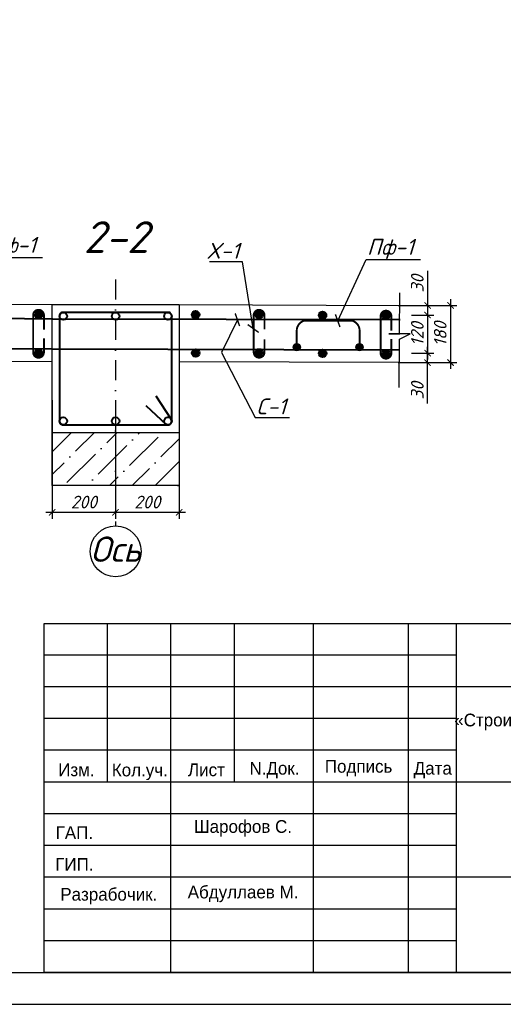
# Model space of a CAD drawing. Header units: millimetres. Extents: x -33345 to 4712671, y -3392 to 121473.
# Tile 655 of 656: x 3389487 to 3397110, y 44501 to 60009. Entities that reach past the tile are written whole.
import ezdxf
from ezdxf import colors
from ezdxf.entities.mleader import LeaderData, LeaderLine
from ezdxf.math import Vec2, Vec3

# ---------------------------------------------------------------- set-up
doc = ezdxf.new("R2010")
doc.units = ezdxf.units.MM
doc.linetypes.add('DASHDOT', pattern=[25.4, 12.7, -6.35, 0, -6.35])
for name, color, linetype, lineweight in [('.', 7, 'Continuous', 15), ('0.25', 7, 'Continuous', 25), ('Текст', 7, 'Continuous', 20)]:
    doc.layers.add(name, color=color, linetype=linetype, lineweight=lineweight)
doc.styles.add('_text', font='isocpeui.ttf')
doc.styles.add('X-U-RW-01$0$StyleROMANS', font='GOTHIC.TTF')
doc.styles.add('Констр', font='isocpeui.ttf')
doc.styles.add('Тохир', font='isocpeui.ttf', dxfattribs={"oblique": 2, "height": 250})
doc.dimstyles.new('20', dxfattribs={"dimscale": 100, "dimtxt": 2, "dimasz": 1, "dimexe": 1, "dimexo": 1.5, "dimtad": 1, "dimdec": 0, "dimlfac": 0.2, "dimrnd": 5, "dimdsep": 46, "dimtxsty": 'Констр', "dimblk": 'ARCHTICK', "dimcen": 2.5, "dimdle": 1, "dimadec": 0, "dimazin": 0, "dimtfac": 1, "dimtdec": 0, "dimtmove": 2, "dimatfit": 3, "dimldrblk": 'OBLIQUE', "dimfxl": 1.25, "dimtolj": 1, "dimtzin": 0, "dimarcsym": 0})

# ---------------------------------------------------------------- blocks, each defined once
blk = doc.blocks.new('*U282')
at = {"layer": '0.25', "color": 5, "linetype": 'Continuous', "lineweight": 25, "ltscale": 100}
blk.add_lwpolyline([(-72619, 0), (0, 0), (0, 42000), (-72619, 42000), (-72619, 0)], dxfattribs=at)
at = {"layer": '0.25', "color": 7, "linetype": 'Continuous', "lineweight": 30, "ltscale": 100}
blk.add_lwpolyline([(-70619, 500), (-500, 500), (-500, 41500), (-70619, 41500), (-70619, 500)], dxfattribs=at)
blk = doc.blocks.new('medgor')
at = {"ltscale": 25}
for p, q in [((-44011134, 22929075), (-44011134, 22934575)), ((-44010134, 22932075), (-44010134, 22934575)), ((-44009134, 22929075), (-44009134, 22934575)), ((-44008134, 22932075), (-44008134, 22934575)), ((-44006889, 22929075), (-44006889, 22934575)), ((-44005389, 22929075), (-44005389, 22934575)), ((-44004634, 22929075), (-44004634, 22934575)), ((-44004634, 22934075), (-44011134, 22934075)), ((-43992634, 22933575), (-44011134, 22933575)), ((-44004634, 22933075), (-44011134, 22933075)), ((-44004634, 22932575), (-44011134, 22932575)), ((-43992634, 22932075), (-44011134, 22932075)), ((-44004634, 22931575), (-44011134, 22931575)), ((-44004634, 22931075), (-44011134, 22931075)), ((-43992634, 22930575), (-44011134, 22930575)), ((-44004634, 22930075), (-44011134, 22930075)), ((-44004634, 22929575), (-44011134, 22929575))]:
    blk.add_line(p, q, dxfattribs=at)
blk.add_lwpolyline([(-44011134, 22934575), (-43992634, 22934575), (-43992634, 22929075), (-44011134, 22929075)], close=True, dxfattribs=at)
at = {"layer": 'Текст', "char_height": 200, "attachment_point": 8, "style": 'X-U-RW-01$0$StyleROMANS'}
for s, insert, width in [('\\pxqc;«Строительство 5-этажного административного здания Управления Департамента по борьбе с экономическими преступлениями города Ташкента»', (-43998711, 22932559), 11910.39), ('Изм.', (-44010625, 22932165), 748.42), ('Лист', (-44008575, 22932165), 748.42), ('Подпись', (-44006177, 22932165), 748.42), ('Кол.уч.', (-44009625, 22932105), 748.42), ('N.Док.', (-44007503, 22932135), 748.42), ('Дата', (-44005008, 22932135), 748.42), ('Шарофов С.', (-44007998, 22931215), 2029.72), ('ГАП.', (-44010657, 22931178), 748.42), ('ГИП.', (-44010657, 22930678), 748.42), ('Разрабочик.', (-44010114, 22930147), 748.42), ('Абдуллаев М.', (-44007998, 22930183), 2180.46)]:
    blk.add_mtext(s, dxfattribs=dict(at, insert=insert, width=width))
blk = doc.blocks.new('_ArchTick')
at = {"color": 0, "linetype": 'ByBlock', "const_width": 0.15}
blk.add_lwpolyline([(-0.5, -0.5), (0.5, 0.5)], dxfattribs=at)
blk = doc.blocks.new('*D335')
at = {"color": 0, "lineweight": -2, "ltscale": 100, "transparency": 16777216}
for p, q in [((-43331233, 22897637), (-43331233, 22895769)), ((-43330233, 22897637), (-43330233, 22895769)), ((-43330133, 22895869), (-43331333, 22895869))]:
    blk.add_line(p, q, dxfattribs=at)
at = {"layer": 'Defpoints', "color": 0, "ltscale": 100, "transparency": 16777216}
for p in [(-43331233, 22897787), (-43330233, 22897787), (-43331233, 22895869)]:
    blk.add_point(p, dxfattribs=at)
at = {"color": 0, "lineweight": -2, "ltscale": 100, "transparency": 16777216, "xscale": 100, "yscale": 100, "zscale": 100, "rotation": 180}
blk.add_blockref('_ArchTick', (-43331233, 22895869), dxfattribs=at)
at = {"color": 0, "lineweight": -2, "ltscale": 100, "transparency": 16777216, "xscale": 100, "yscale": 100, "zscale": 100}
blk.add_blockref('_ArchTick', (-43330233, 22895869), dxfattribs=at)
at = {"color": 0, "ltscale": 100, "transparency": 16777216, "insert": (-43330733, 22896031), "char_height": 200, "attachment_point": 5, "style": 'Констр'}
blk.add_mtext('\\A1;200', dxfattribs=at)
blk = doc.blocks.new('_Oblique')
at = {"color": 0, "linetype": 'ByBlock', "lineweight": -2}
blk.add_line((-0.5, -0.5), (0.5, 0.5), dxfattribs=at)
blk = doc.blocks.new('*D336')
at = {"color": 0, "lineweight": -2, "ltscale": 100, "transparency": 16777216}
for p, q in [((-43332233, 22897637), (-43332233, 22895769)), ((-43331233, 22897637), (-43331233, 22895769)), ((-43331133, 22895869), (-43332333, 22895869))]:
    blk.add_line(p, q, dxfattribs=at)
at = {"layer": 'Defpoints', "color": 0, "ltscale": 100, "transparency": 16777216}
for p in [(-43332233, 22897787), (-43331233, 22897787), (-43332233, 22895869)]:
    blk.add_point(p, dxfattribs=at)
at = {"color": 0, "lineweight": -2, "ltscale": 100, "transparency": 16777216, "xscale": 100, "yscale": 100, "zscale": 100, "rotation": 180}
blk.add_blockref('_ArchTick', (-43332233, 22895869), dxfattribs=at)
at = {"color": 0, "lineweight": -2, "ltscale": 100, "transparency": 16777216, "xscale": 100, "yscale": 100, "zscale": 100}
blk.add_blockref('_ArchTick', (-43331233, 22895869), dxfattribs=at)
at = {"color": 0, "ltscale": 100, "transparency": 16777216, "insert": (-43331733, 22896031), "char_height": 200, "attachment_point": 5, "style": 'Констр'}
blk.add_mtext('\\A1;200', dxfattribs=at)
blk = doc.blocks.new('*D666')
at = {"color": 0, "lineweight": -2, "ltscale": 100, "transparency": 16777216}
for p, q in [((-43326782, 22899128), (-43325854, 22899128)), ((-43325954, 22899228), (-43325954, 22898128)), ((-43326780, 22898228), (-43325854, 22898228))]:
    blk.add_line(p, q, dxfattribs=at)
at = {"layer": 'Defpoints', "color": 0, "lineweight": 0, "ltscale": 100, "transparency": 16777216}
for p in [(-43326932, 22899128), (-43326930, 22898228), (-43325954, 22898228)]:
    blk.add_point(p, dxfattribs=at)
at = {"color": 0, "lineweight": -2, "ltscale": 100, "transparency": 16777216, "xscale": 100, "yscale": 100, "zscale": 100}
for p, rotation in [((-43325954, 22899128), 90), ((-43325954, 22898228), 270)]:
    blk.add_blockref('_ArchTick', p, dxfattribs=dict(at, rotation=rotation))
at = {"color": 0, "ltscale": 100, "transparency": 16777216, "insert": (-43326117, 22898678), "char_height": 200, "attachment_point": 5, "rotation": 90, "style": 'Констр'}
blk.add_mtext('\\A1;180', dxfattribs=at)
blk = doc.blocks.new('*D338')
at = {"color": 0, "lineweight": -2, "ltscale": 200, "transparency": 16777216}
for p, q in [((-43326316, 22899674), (-43326316, 22899127)), ((-43326418, 22899127), (-43326216, 22899127)), ((-43326316, 22899227), (-43326316, 22898877)), ((-43326568, 22898977), (-43326216, 22898977))]:
    blk.add_line(p, q, dxfattribs=at)
at = {"layer": 'Defpoints', "color": 0, "ltscale": 200, "transparency": 16777216}
for p in [(-43326568, 22899127), (-43326718, 22898977), (-43326316, 22898977)]:
    blk.add_point(p, dxfattribs=at)
at = {"color": 0, "lineweight": -2, "ltscale": 200, "transparency": 16777216, "xscale": 100, "yscale": 100, "zscale": 100}
for p, rotation in [((-43326316, 22899127), 90), ((-43326316, 22898977), 270)]:
    blk.add_blockref('_ArchTick', p, dxfattribs=dict(at, rotation=rotation))
at = {"color": 0, "ltscale": 200, "transparency": 16777216, "insert": (-43326478, 22899471), "char_height": 200, "attachment_point": 5, "rotation": 90, "style": 'Констр'}
blk.add_mtext('\\A1;30', dxfattribs=at)
blk = doc.blocks.new('*D667')
at = {"color": 0, "lineweight": -2, "ltscale": 200, "transparency": 16777216}
for p, q in [((-43326568, 22898977), (-43326216, 22898977)), ((-43326316, 22899077), (-43326316, 22898277)), ((-43326568, 22898377), (-43326216, 22898377))]:
    blk.add_line(p, q, dxfattribs=at)
at = {"layer": 'Defpoints', "color": 0, "lineweight": 0, "ltscale": 200, "transparency": 16777216}
for p in [(-43326718, 22898977), (-43326718, 22898377), (-43326316, 22898377)]:
    blk.add_point(p, dxfattribs=at)
at = {"color": 0, "lineweight": -2, "ltscale": 200, "transparency": 16777216, "xscale": 100, "yscale": 100, "zscale": 100}
for p, rotation in [((-43326316, 22898977), 90), ((-43326316, 22898377), 270)]:
    blk.add_blockref('_ArchTick', p, dxfattribs=dict(at, rotation=rotation))
at = {"color": 0, "ltscale": 200, "transparency": 16777216, "insert": (-43326478, 22898677), "char_height": 200, "attachment_point": 5, "rotation": 90, "style": 'Констр'}
blk.add_mtext('\\A1;120', dxfattribs=at)
blk = doc.blocks.new('*D668')
at = {"color": 0, "lineweight": -2, "ltscale": 200, "transparency": 16777216}
for p, q in [((-43326316, 22898127), (-43326316, 22898477)), ((-43326568, 22898377), (-43326216, 22898377)), ((-43326418, 22898227), (-43326216, 22898227)), ((-43326316, 22897581), (-43326316, 22898227))]:
    blk.add_line(p, q, dxfattribs=at)
at = {"layer": 'Defpoints', "color": 0, "lineweight": 0, "ltscale": 200, "transparency": 16777216}
for p in [(-43326718, 22898377), (-43326316, 22898377), (-43326568, 22898227)]:
    blk.add_point(p, dxfattribs=at)
at = {"color": 0, "lineweight": -2, "ltscale": 200, "transparency": 16777216, "xscale": 100, "yscale": 100, "zscale": 100}
for p, rotation in [((-43326316, 22898377), 90), ((-43326316, 22898227), 270)]:
    blk.add_blockref('_ArchTick', p, dxfattribs=dict(at, rotation=rotation))
at = {"color": 0, "ltscale": 200, "transparency": 16777216, "insert": (-43326478, 22897784), "char_height": 200, "attachment_point": 5, "rotation": 90, "style": 'Констр'}
blk.add_mtext('\\A1;30', dxfattribs=at)
blk = doc.blocks.new('qersas')
at = {"layer": '.'}
h = blk.add_hatch(color=256, dxfattribs=at)
h.dxf.hatch_style = 1
h.paths.add_polyline_path([(-43328436, 22898471.5, 1), (-43328320, 22898471.5, 1)])
h = blk.add_hatch(color=256, dxfattribs=at)
h.dxf.hatch_style = 1
h.paths.add_polyline_path([(-43327446.5, 22898471.5, 1), (-43327330.5, 22898471.5, 1)])
at = {"lineweight": 40, "true_color": 0x93278f}
h = blk.add_hatch(color=217, dxfattribs=at)
h.dxf.hatch_style = 1
edge = h.paths.add_edge_path()
edge.add_arc((-43332448.1, 22898979.2), 60, 0, 360)
h = blk.add_hatch(color=217, dxfattribs=at)
h.dxf.hatch_style = 1
edge = h.paths.add_edge_path()
edge.add_arc((-43329972.2, 22898980.2), 60, 0, 360)
h = blk.add_hatch(color=217, dxfattribs=at)
h.dxf.hatch_style = 1
edge = h.paths.add_edge_path()
edge.add_arc((-43328972.2, 22898981.3), 60, 0, 360)
h = blk.add_hatch(color=217, dxfattribs=at)
h.dxf.hatch_style = 1
edge = h.paths.add_edge_path()
edge.add_arc((-43327972.2, 22898973.2), 60, 0, 360)
h = blk.add_hatch(color=217, dxfattribs=at)
h.dxf.hatch_style = 1
edge = h.paths.add_edge_path()
edge.add_arc((-43326972.3, 22898965), 60, 0, 360)
h = blk.add_hatch(color=217, dxfattribs=at)
h.dxf.hatch_style = 1
edge = h.paths.add_edge_path()
edge.add_arc((-43332447.6, 22898379.1), 60, 0, 360)
h = blk.add_hatch(color=217, dxfattribs=at)
h.dxf.hatch_style = 1
edge = h.paths.add_edge_path()
edge.add_arc((-43329970.3, 22898378.9), 60, 0, 360)
h = blk.add_hatch(color=217, dxfattribs=at)
h.dxf.hatch_style = 1
edge = h.paths.add_edge_path()
edge.add_arc((-43328971.3, 22898381.3), 60, 0, 360)
h = blk.add_hatch(color=217, dxfattribs=at)
h.dxf.hatch_style = 1
edge = h.paths.add_edge_path()
edge.add_arc((-43327971.4, 22898373.1), 60, 0, 360)
h = blk.add_hatch(color=217, dxfattribs=at)
h.dxf.hatch_style = 1
edge = h.paths.add_edge_path()
edge.add_arc((-43326971.8, 22898365), 60, 0, 360)
at = {"ltscale": 100}
h = blk.add_hatch(dxfattribs=at)
h.set_pattern_fill('ANSI36', color=256, scale=80, style=0)
h.set_pattern_definition([(45, (-43946000.44, 22793016.6), (134.70384, 493.91409), [635, -127, 0, -127])])
h.paths.add_polyline_path([(-43332232.7, 22897123), (-43330232.7, 22897123), (-43330232.7, 22896289.7), (-43332232.7, 22896289.7)])
at = {"color": 1, "linetype": 'DASHDOT', "ltscale": 25}
blk.add_line((-43331232.7, 22899536.6), (-43331232.7, 22895654), dxfattribs=at)
at = {"color": 217, "lineweight": 40, "true_color": 0x93278f}
for p, q in [((-43335709.1, 22898945.3), (-43332224.4, 22898918.3)), ((-43332232.9, 22898918.4), (-43326748.6, 22898904.2)), ((-43335710.8, 22898467.9), (-43332232.7, 22898442.1)), ((-43332232.9, 22898442.1), (-43326756.9, 22898428))]:
    blk.add_line(p, q, dxfattribs=at)
for points in [[(-43326763.5, 22897833.2), (-43326760.1, 22898598.9), (-43326593.3, 22898678.7), (-43326926.1, 22898681.4), (-43326759.2, 22898673.6), (-43326755.9, 22899327.8)], [(-43335708.5, 22899155.6), (-43332232.7, 22899141.5)], [(-43335708.5, 22899155.6), (-43332232.7, 22899141.5)], [(-43330232.7, 22899141.5), (-43326756.9, 22899127.4)], [(-43330232.7, 22899141.5), (-43326756.9, 22899127.4)], [(-43332236, 22898241.5), (-43335711.8, 22898255.7)], [(-43326760.2, 22898227.4), (-43330236, 22898241.5)]]:
    blk.add_lwpolyline(points)
at = {"ltscale": 100}
blk.add_lwpolyline([(-43330232.7, 22896289.7), (-43332232.7, 22896289.7), (-43332232.7, 22899141.5), (-43330232.7, 22899141.5)], close=True, dxfattribs=at)
blk.add_lwpolyline([(-43332232.7, 22899141.5), (-43330232.7, 22899141.5), (-43330232.7, 22897123), (-43332232.7, 22897123)], close=True)
at = {"color": 32, "lineweight": 30, "true_color": 0xcd6928, "const_width": 30}
for points in [[(-43332362.8, 22898611.7), (-43332362.6, 22898389.3, -0.4142136), (-43332447.6, 22898304.3, -0.4142136), (-43332532.6, 22898389.3), (-43332532.8, 22898974.2, -1), (-43332362.8, 22898974.2, 0), (-43332362.8, 22898744.6, -4563395051.1547174)], [(-43328886.3, 22898595.4), (-43328886.3, 22898390.1, -0.4142136), (-43328971.3, 22898305.1, -0.4142136), (-43329056.3, 22898390.1), (-43329057, 22898973.7, -1), (-43328887, 22898973.7, 0), (-43328887, 22898749, -4563395051.1547174)], [(-43326887, 22898597.6), (-43326886.8, 22898375.2, -0.4142136), (-43326971.8, 22898290.2, -0.4142136), (-43327056.8, 22898375.2), (-43327057, 22898960, -1), (-43326887, 22898960, 0), (-43326887, 22898730.5, -4563395051.1547174)]]:
    blk.add_lwpolyline(points, format="xyb", dxfattribs=at)
at = {"lineweight": 40}
blk.add_lwpolyline([(-43330347.8, 22897305.5), (-43330347.8, 22898959, 0.4142136), (-43330407.8, 22899019), (-43332057.5, 22899019, 0.4142136), (-43332117.5, 22898959), (-43332117.5, 22897305.5, 0.4142136), (-43332057.5, 22897245.5), (-43330407.8, 22897245.5, 0.5737524), (-43330355.6, 22897334.9), (-43330595.9, 22897699.7)], format="xyb", dxfattribs=at)
at = {"const_width": 30}
blk.add_lwpolyline([(-43328378, 22898529.5), (-43328378, 22898731.4, -0.3368073), (-43328259.2, 22898887.9), (-43328031.9, 22898887.7), (-43327506.5, 22898887.9, -0.3368073), (-43327387.6, 22898731.4), (-43327387.6, 22898529.5)], format="xyb", dxfattribs=at)
at = {"lineweight": 40}
blk.add_lwpolyline([(-43330432.5, 22897245.5), (-43330752.2, 22897545.1)], dxfattribs=at)
at = {"color": 217, "lineweight": 40, "true_color": 0x93278f}
for centre in [(-43332448.1, 22898979.2), (-43329972.2, 22898980.2), (-43328972.2, 22898981.3), (-43327972.2, 22898973.2), (-43326972.3, 22898965), (-43332447.6, 22898379.1), (-43329970.3, 22898378.9), (-43328971.3, 22898381.3), (-43327971.4, 22898373.1), (-43326971.8, 22898365)]:
    blk.add_circle(centre, 60, dxfattribs=at)
at = {"lineweight": 40}
for centre in [(-43332057.5, 22898959), (-43331232.7, 22898959), (-43330407.8, 22898959), (-43332057.5, 22897305.5), (-43331232.7, 22897305.5), (-43330407.8, 22897305.5)]:
    blk.add_circle(centre, 60, dxfattribs=at)
for centre in [(-43328378, 22898471.5), (-43327388.5, 22898471.5)]:
    blk.add_circle(centre, 58)
at = {"linetype": 'Continuous', "ltscale": 100}
blk.add_circle((-43331232.7, 22895254), 400, dxfattribs=at)
at = {"attachment_point": 1, "style": '_text'}
for s, insert, char_height, width in [('2-2', (-43331736.4, 22900453.9), 500, 1786.193), ('Ось', (-43331630.1, 22895488.7), 400, 1486.763)]:
    blk.add_mtext(s, dxfattribs=dict(at, insert=insert, char_height=char_height, width=width))
at = {"ltscale": 200}
for base, p1, p2, angle, picture, middle in [((-43326315.7, 22898977.4), (-43326568.3, 22899127.4), (-43326718.3, 22898977.4), 90, '*D338', (-43326372.2, 22899471.2)), ((-43326315.7, 22898377.4), (-43326568.3, 22898227.4), (-43326718.3, 22898377.4), 270, '*D668', (-43326372.2, 22897783.7))]:
    dim = blk.add_linear_dim(base=base, p1=p1, p2=p2, angle=angle, dimstyle='20', override={"dimblk1": 'ArchTick', "dimblk2": 'ArchTick', "dimsah": 1, "dimtmove": 1}, dxfattribs=at)
    dim.commit()
    dim.dimension.update_dxf_attribs({"geometry": picture, "text_midpoint": middle, "dimtype": 128})
at = {"ltscale": 100}
for base, p1, p2, angle, override, picture, middle in [((-43325954, 22898228.1), (-43326932.1, 22899128.1), (-43326930, 22898228.1), 90, {"dimblk1": 'ArchTick', "dimblk2": 'ArchTick', "dimsah": 1}, '*D666', (-43326116.5, 22898678.1)), ((-43332232.7, 22895869), (-43331232.7, 22897786.5), (-43332232.7, 22897786.5), 180, {"dimlfac": 0.2, "dimtxsty": 'Констр', "dimblk1": 'ArchTick', "dimblk2": 'ArchTick', "dimsah": 1, "dimtolj": 1}, '*D336', (-43331732.7, 22896031.5)), ((-43331232.7, 22895869), (-43330232.7, 22897786.5), (-43331232.7, 22897786.5), 180, {"dimtxsty": 'Констр'}, '*D335', (-43330732.7, 22896031.5))]:
    dim = blk.add_linear_dim(base=base, p1=p1, p2=p2, angle=angle, dimstyle='20', override=override, dxfattribs=at)
    dim.commit()
    dim.dimension.update_dxf_attribs({"geometry": picture, "text_midpoint": middle})
at = {"ltscale": 200}
dim = blk.add_linear_dim(base=(-43326315.7, 22898377.4), p1=(-43326718.3, 22898977.4), p2=(-43326717.5, 22898377.4), angle=90, dimstyle='20', override={"dimscale": 100, "dimlfac": 0.2, "dimtxsty": 'Констр', "dimblk1": 'ArchTick', "dimblk2": 'ArchTick', "dimsah": 1, "dimtolj": 1}, dxfattribs=at)
dim.commit()
dim.dimension.update_dxf_attribs({"geometry": '*D667', "text_midpoint": (-43326478.2, 22898677.4)})
ml = blk.add_multileader_mtext('Standard')
ml.set_content('Пф-1', color=256, style='Тохир')
ml.set_leader_properties()
ml.set_arrow_properties(name='ARCHTICK')
ml.build(insert=Vec2(0, 0))
ml.multileader.update_dxf_attribs({"text_left_attachment_type": 6, "text_right_attachment_type": 6, "dogleg_length": 0.36, "arrow_head_size": 150})
ctx = ml.context
ctx.base_point, ctx.char_height, ctx.arrow_head_size, ctx.landing_gap_size, ctx.plane_origin = Vec3(-43333235.5, 22899882.2), 250, 150, 10, Vec3(-43317056.7, 22903877.8)
ctx.left_attachment, ctx.right_attachment = 6, 6
notes = []
notes.append((ctx, [(0, (1, 1, 0), (-43333235.8, 22899882.2), (1, 0), 0.36, [(1, [(-43333687.3, 22898919.1)], 0, [])])]))
ctx.mtext.insert, ctx.mtext.rotation, ctx.mtext.flow_direction = Vec3(-43333225.5, 22900207.2), 6.2831853, 5
ml = blk.add_multileader_mtext('Standard')
ml.set_content('Пф-1', color=256, style='Тохир')
ml.set_leader_properties()
ml.set_arrow_properties(name='ARCHTICK')
ml.build(insert=Vec2(0, 0))
ml.multileader.update_dxf_attribs({"text_left_attachment_type": 6, "text_right_attachment_type": 6, "dogleg_length": 0.36, "arrow_head_size": 150})
ctx = ml.context
ctx.base_point, ctx.char_height, ctx.arrow_head_size, ctx.landing_gap_size, ctx.plane_origin = Vec3(-43327281.4, 22899850.9), 250, 150, 10, Vec3(-43311102.6, 22903846.5)
ctx.left_attachment, ctx.right_attachment = 6, 6
notes.append((ctx, [(0, (1, 1, 0), (-43327281.8, 22899850.9), (1, 0), 0.36, [(1, [(-43327733.3, 22898887.8)], 0, [])])]))
ctx.mtext.insert, ctx.mtext.rotation, ctx.mtext.flow_direction = Vec3(-43327271.4, 22900175.9), 6.2831853, 5
ml = blk.add_multileader_mtext('Standard')
ml.set_content('X-1', color=256, style='Тохир')
ml.set_leader_properties()
ml.set_arrow_properties(name='ARCHTICK')
ml.build(insert=Vec2(0, 0))
ml.multileader.update_dxf_attribs({"text_left_attachment_type": 6, "text_right_attachment_type": 6, "dogleg_length": 0.36, "arrow_head_size": 150})
ctx = ml.context
ctx.base_point, ctx.char_height, ctx.arrow_head_size, ctx.landing_gap_size, ctx.plane_origin = Vec3(-43329813.8, 22899814.3), 250, 150, 10, Vec3(-43345695.1, 22903723)
ctx.left_attachment, ctx.right_attachment = 6, 6
notes.append((ctx, [(0, (1, 1, 0), (-43329233.6, 22899814.3), (-1, 0), 0.36, [(1, [(-43329064.4, 22898764.3)], 0, [])])]))
ctx.mtext.insert, ctx.mtext.flow_direction = Vec3(-43329803.8, 22900114.3), 5
ml = blk.add_multileader_mtext('Standard')
ml.set_content('C-1', color=256, style='Тохир')
ml.set_leader_properties()
ml.set_arrow_properties(name='ARCHTICK')
ml.build(insert=Vec2(0, 0))
ml.multileader.update_dxf_attribs({"text_left_attachment_type": 6, "text_right_attachment_type": 6, "dogleg_length": 0.36, "arrow_head_size": 150})
ctx = ml.context
ctx.base_point, ctx.char_height, ctx.arrow_head_size, ctx.landing_gap_size, ctx.plane_origin = Vec3(-43329033.4, 22897362.4), 250, 150, 10, Vec3(-43344875.6, 22901401.8)
ctx.left_attachment, ctx.right_attachment = 6, 6
notes.append((ctx, [(1, (1, 1, 0), (-43329035.2, 22897362.4), (1, 0), 1.8, [(0, [(-43329313.6, 22898902.3), (-43329562, 22898388.2)], 0, [])])]))
ctx.mtext.insert, ctx.mtext.flow_direction = Vec3(-43329023.4, 22897662.4), 5
for ctx, leaders in notes:
    for number, flags, end, landing, length, lines in leaders:
        leader = LeaderData()
        leader.index, (leader.has_last_leader_line, leader.has_dogleg_vector, leader.attachment_direction) = number, flags
        leader.last_leader_point, leader.dogleg_vector, leader.dogleg_length = Vec3(end), Vec3(landing), length
        for number, points, colour, breaks in lines:
            line = LeaderLine()
            line.index, line.vertices, line.color, line.breaks = number, Vec3.list(points), colors.encode_raw_color(colour), breaks
            leader.lines.append(line)
        ctx.leaders.append(leader)

msp = doc.modelspace()

# ---------------------------------------------------------------- block references
at = {"color": 177, "true_color": 0x293189}
msp.add_blockref('qersas', (46722232.233, -22843619.088), dxfattribs=at)
msp.add_blockref('medgor', (47401005.835, -22884073.497, 1359241.5))
at = {"layer": '0.25', "ltscale": 100, "transparency": 33554687}
msp.add_blockref('*U282', (3408871.727, 44501.326, 1359241.5), dxfattribs=at)

doc.saveas('drawing.dxf')
